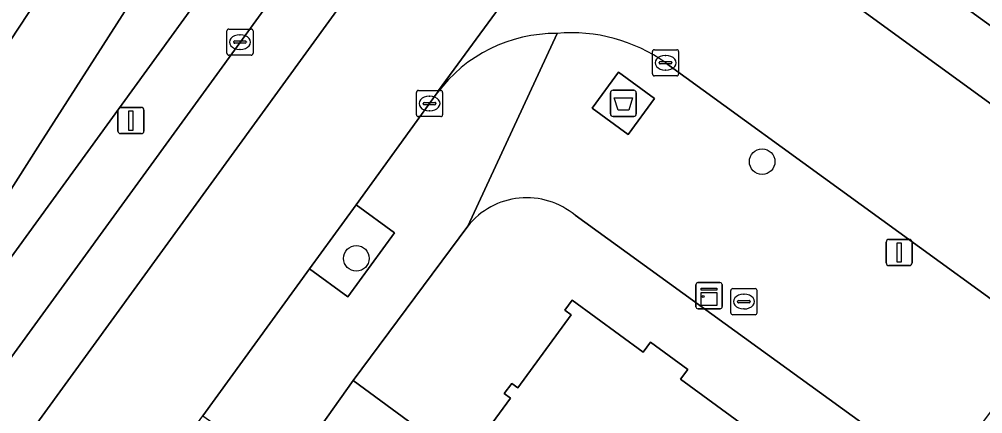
# Model space of a CAD drawing. Extents: x 160102 to 160934, y 382045 to 382923.
# Drawn here: x 160308.9 to 160345.72, y 382436.72 to 382451.79 of the extents above; entities that cross this region are included whole.
import ezdxf

# ---------------------------------------------------------------- set-up
doc = ezdxf.new("R2010")
doc.units = 0
for name, color, linetype in [('IMGEO_Afval_apart_plaats', 7, 'Continuous'), ('IMGEO_Boom', 7, 'Continuous'), ('IMGEO_Brandkraan', 7, 'Continuous'), ('IMGEO_Groenvoorziening', 7, 'Continuous'), ('IMGEO_Haag', 7, 'Continuous'), ('IMGEO_Kast', 7, 'Continuous'), ('IMGEO_Kolk', 7, 'Continuous'), ('IMGEO_Lichtmast', 7, 'Continuous'), ('IMGEO_Pand', 7, 'Continuous'), ('IMGEO_Parkeervlak_open', 7, 'Continuous'), ('IMGEO_Rijbaan_lokaal_gesloten', 7, 'Continuous'), ('IMGEO_Rijbaan_lokaal_open', 7, 'Continuous'), ('IMGEO_Voetpad_gesloten', 7, 'Continuous'), ('IMGEO_Voetpad_open', 7, 'Continuous')]:
    doc.layers.add(name, color=color, linetype=linetype)

msp = doc.modelspace()

# ---------------------------------------------------------------- linework, layer by layer
at = {"layer": 'IMGEO_Afval_apart_plaats'}
for p, q in [((160331.49, 382448.175), (160331.49, 382448.975)), ((160331.49, 382448.975), (160331.49, 382448.175)), ((160331.59, 382449.075), (160332.38, 382449.075)), ((160332.38, 382449.075), (160331.59, 382449.075)), ((160332.48, 382448.975), (160332.48, 382448.175)), ((160332.48, 382448.175), (160332.48, 382448.975)), ((160332.38, 382448.075), (160331.59, 382448.075)), ((160331.59, 382448.075), (160332.38, 382448.075))]:
    msp.add_line(p, q, dxfattribs=at)
msp.add_lwpolyline([(160331.633, 382448.789), (160332.337, 382448.789), (160332.188, 382448.319), (160331.782, 382448.319), (160331.633, 382448.789)], dxfattribs=at)
for centre, start, end in [((160331.59, 382448.975), 90, 180), ((160331.59, 382448.975), 90, 180), ((160332.38, 382448.975), 0, 90), ((160332.38, 382448.975), 360, 90), ((160331.59, 382448.175), 180, 270), ((160331.59, 382448.175), 180, 270), ((160332.38, 382448.175), 270, 0), ((160332.38, 382448.175), 270, 0)]:
    msp.add_arc(centre, 0.1, start, end, dxfattribs=at)
at = {"layer": 'IMGEO_Boom'}
for centre in [(160337.288, 382446.35), (160321.782, 382442.653)]:
    msp.add_circle(centre, 0.489, dxfattribs=at)
at = {"layer": 'IMGEO_Brandkraan'}
for p, q in [((160336.165, 382441.501), (160337.017, 382441.501)), ((160336.09, 382440.575), (160336.09, 382441.427)), ((160336.578, 382441.281), (160336.603, 382441.281)), ((160337.091, 382441.427), (160337.091, 382440.575)), ((160336.349, 382440.995), (160336.349, 382441.007)), ((160336.787, 382440.958), (160336.389, 382440.958)), ((160336.392, 382441.044), (160336.79, 382441.044)), ((160336.833, 382441.007), (160336.833, 382440.995)), ((160337.017, 382440.501), (160336.165, 382440.501)), ((160336.601, 382440.721), (160336.576, 382440.721))]:
    msp.add_line(p, q, dxfattribs=at)
for points in [[(160336.165, 382441.501), (160337.017, 382441.501)], [(160336.09, 382440.575), (160336.09, 382441.427)], [(160337.091, 382441.427), (160337.091, 382440.575)], [(160337.017, 382440.501), (160336.165, 382440.501)]]:
    msp.add_lwpolyline(points, dxfattribs=at)
for centre, radius, start, end in [((160336.167, 382441.425), 0.0765, 91.552, 178.448), ((160336.167, 382441.425), 0.0765, 91.552, 178.448), ((160337.015, 382441.425), 0.0765, 1.552, 88.448), ((160337.015, 382441.425), 0.0765, 1.552, 88.448), ((160336.389, 382441.004), 0.0403, 85.8775, 175.7526), ((160336.386, 382440.994), 0.0366, 178.938, 274.7102), ((160336.79, 382441.001), 0.043, 264.8664, 352.4533), ((160336.794, 382441.006), 0.0386, 1.7309, 96.639), ((160336.167, 382440.577), 0.0765, 181.552, 268.448), ((160336.167, 382440.577), 0.0765, 181.552, 268.448), ((160337.015, 382440.577), 0.0765, 271.552, 358.448), ((160337.015, 382440.577), 0.0765, 271.552, 358.448)]:
    msp.add_arc(centre, radius, start, end, dxfattribs=at)
for centre, major_axis, ratio, start_param, end_param in [((160336.577, 382441.001), (-0.387, 0.002), 0.722429, 4.712389, 7.853982), ((160336.602, 382441.001), (-0.39, 0.002), 0.717154, 1.570796, 4.712389)]:
    msp.add_ellipse(centre, major_axis=major_axis, ratio=ratio, start_param=start_param, end_param=end_param, dxfattribs=at)
at = {"layer": 'IMGEO_Groenvoorziening'}
for points in [[(160348.458, 382493.72), (160350.205, 382496.123), (160361.434, 382511.566), (160378.783, 382535.426), (160380.751, 382538.133), (160382.565, 382540.628), (160403.031, 382568.775), (160403.351, 382569.215), (160402.251, 382570.369), (160401.769, 382569.723), (160399.985, 382567.333), (160395.724, 382561.753), (160386.921, 382550.786), (160384.016, 382546.8), (160354.986, 382506.975), (160353.792, 382505.333), (160350.149, 382500), (160307.841, 382441.68), (160294.004, 382421.442), (160295.236, 382420.526)], [(160319.987, 382442.247), (160321.456, 382441.178), (160323.241, 382443.632), (160321.768, 382444.703)]]:
    msp.add_lwpolyline(points, close=True, dxfattribs=at)
msp.add_lwpolyline([(160326.042, 382443.886), (160321.653, 382437.992), (160325.889, 382434.874), (160327.67, 382437.308), (160327.431, 382437.483), (160327.719, 382437.877), (160327.954, 382437.705), (160329.995, 382440.493), (160329.751, 382440.671), (160330.034, 382441.058), (160332.743, 382439.075), (160333.021, 382439.455), (160334.448, 382438.411), (160334.173, 382438.035), (160338.483, 382434.88), (160334.541, 382429.494), (160336.63, 382428.051), (160336.971, 382427.863), (160342.342, 382435.462), (160330.141, 382444.298)], dxfattribs=at)
msp.add_arc((160328.292, 382442.1), 2.872, 49.9253, 141.554, dxfattribs=at)
at = {"layer": 'IMGEO_Haag'}
msp.add_lwpolyline([(160348.458, 382493.72), (160350.205, 382496.123), (160361.434, 382511.566), (160378.783, 382535.426), (160380.751, 382538.133), (160382.565, 382540.628), (160403.031, 382568.775), (160403.351, 382569.215), (160402.251, 382570.369), (160401.769, 382569.723), (160399.985, 382567.333), (160395.724, 382561.753), (160386.921, 382550.786), (160384.016, 382546.8), (160354.986, 382506.975), (160353.792, 382505.333), (160350.149, 382500), (160307.841, 382441.68), (160294.004, 382421.442), (160295.236, 382420.526)], close=True, dxfattribs=at)
at = {"layer": 'IMGEO_Kast'}
for p, q in [((160334.758, 382440.803), (160334.758, 382441.644)), ((160334.758, 382441.644), (160334.758, 382440.803)), ((160334.833, 382441.728), (160335.674, 382441.728)), ((160335.674, 382441.728), (160334.833, 382441.728)), ((160335.758, 382441.653), (160335.758, 382440.812)), ((160335.758, 382440.812), (160335.758, 382441.653)), ((160335.683, 382440.728), (160334.842, 382440.728)), ((160334.842, 382440.728), (160335.683, 382440.728))]:
    msp.add_line(p, q, dxfattribs=at)
for points in [[(160334.953, 382441.518), (160335.553, 382441.518), (160335.553, 382441.433), (160334.953, 382441.433), (160334.953, 382441.518)], [(160334.953, 382441.343), (160335.553, 382441.343), (160335.553, 382440.854), (160334.953, 382440.854), (160334.953, 382441.343)]]:
    msp.add_lwpolyline(points, dxfattribs=at)
msp.add_circle((160335.037, 382441.192), 0.0377, dxfattribs=at)
for centre, start, end in [((160334.836, 382441.65), 92.4484, 184.2845), ((160334.836, 382441.65), 92.4484, 184.2845), ((160335.68, 382441.65), 2.4484, 94.2845), ((160335.68, 382441.65), 2.4484, 94.2845), ((160334.836, 382440.806), 182.4484, 274.2845), ((160334.836, 382440.806), 182.4484, 274.2845), ((160335.68, 382440.806), 272.4484, 4.2845), ((160335.68, 382440.806), 272.4484, 4.2845)]:
    msp.add_arc(centre, 0.0779, start, end, dxfattribs=at)
at = {"layer": 'IMGEO_Kolk'}
for p, q in [((160316.909, 382451.417), (160317.761, 382451.417)), ((160316.834, 382450.491), (160316.834, 382451.343)), ((160317.322, 382451.197), (160317.347, 382451.197)), ((160317.835, 382451.343), (160317.835, 382450.491)), ((160317.093, 382450.911), (160317.093, 382450.923)), ((160317.531, 382450.874), (160317.133, 382450.874)), ((160317.136, 382450.96), (160317.534, 382450.96)), ((160317.577, 382450.923), (160317.577, 382450.911)), ((160317.761, 382450.417), (160316.909, 382450.417)), ((160317.345, 382450.637), (160317.32, 382450.637)), ((160333.096, 382449.701), (160333.096, 382450.553)), ((160333.171, 382450.627), (160334.023, 382450.627)), ((160333.584, 382450.407), (160333.609, 382450.407)), ((160334.097, 382450.553), (160334.097, 382449.701)), ((160333.355, 382450.121), (160333.355, 382450.133)), ((160333.793, 382450.084), (160333.395, 382450.084)), ((160333.398, 382450.17), (160333.796, 382450.17)), ((160333.839, 382450.133), (160333.839, 382450.121)), ((160334.023, 382449.627), (160333.171, 382449.627)), ((160333.607, 382449.847), (160333.582, 382449.847)), ((160324.076, 382448.143), (160324.076, 382448.995)), ((160324.151, 382449.069), (160325.003, 382449.069)), ((160324.564, 382448.849), (160324.589, 382448.849)), ((160325.077, 382448.995), (160325.077, 382448.143)), ((160324.335, 382448.563), (160324.335, 382448.575)), ((160324.773, 382448.526), (160324.375, 382448.526)), ((160324.378, 382448.612), (160324.776, 382448.612)), ((160324.819, 382448.575), (160324.819, 382448.563)), ((160324.587, 382448.289), (160324.562, 382448.289)), ((160325.003, 382448.069), (160324.151, 382448.069))]:
    msp.add_line(p, q, dxfattribs=at)
for points in [[(160316.909, 382451.417), (160317.761, 382451.417)], [(160316.834, 382450.491), (160316.834, 382451.343)], [(160317.835, 382451.343), (160317.835, 382450.491)], [(160317.761, 382450.417), (160316.909, 382450.417)], [(160333.096, 382449.701), (160333.096, 382450.553)], [(160333.171, 382450.627), (160334.023, 382450.627)], [(160334.097, 382450.553), (160334.097, 382449.701)], [(160334.023, 382449.627), (160333.171, 382449.627)], [(160324.076, 382448.143), (160324.076, 382448.995)], [(160324.151, 382449.069), (160325.003, 382449.069)], [(160325.077, 382448.995), (160325.077, 382448.143)], [(160325.003, 382448.069), (160324.151, 382448.069)]]:
    msp.add_lwpolyline(points, dxfattribs=at)
for centre, radius, start, end in [((160316.911, 382451.341), 0.0765, 91.552, 178.448), ((160316.911, 382451.341), 0.0765, 91.552, 178.448), ((160317.759, 382451.341), 0.0765, 1.552, 88.448), ((160317.759, 382451.341), 0.0765, 1.552, 88.448), ((160317.133, 382450.92), 0.0403, 85.8775, 175.7526), ((160317.13, 382450.91), 0.0366, 178.938, 274.7102), ((160317.534, 382450.917), 0.043, 264.8664, 352.4533), ((160317.538, 382450.922), 0.0386, 1.7309, 96.639), ((160316.911, 382450.493), 0.0765, 181.552, 268.448), ((160316.911, 382450.493), 0.0765, 181.552, 268.448), ((160317.759, 382450.493), 0.0765, 271.552, 358.448), ((160317.759, 382450.493), 0.0765, 271.552, 358.448), ((160333.173, 382450.551), 0.0765, 91.552, 178.448), ((160333.173, 382450.551), 0.0765, 91.552, 178.448), ((160334.021, 382450.551), 0.0765, 1.552, 88.448), ((160334.021, 382450.551), 0.0765, 1.552, 88.448), ((160333.395, 382450.13), 0.0403, 85.8775, 175.7526), ((160333.392, 382450.12), 0.0366, 178.938, 274.7102), ((160333.796, 382450.127), 0.043, 264.8664, 352.4533), ((160333.8, 382450.132), 0.0386, 1.7309, 96.639), ((160333.173, 382449.703), 0.0765, 181.552, 268.448), ((160333.173, 382449.703), 0.0765, 181.552, 268.448), ((160334.021, 382449.703), 0.0765, 271.552, 358.448), ((160334.021, 382449.703), 0.0765, 271.552, 358.448), ((160324.153, 382448.993), 0.0765, 91.552, 178.448), ((160324.153, 382448.993), 0.0765, 91.552, 178.448), ((160325.001, 382448.993), 0.0765, 1.552, 88.448), ((160325.001, 382448.993), 0.0765, 1.552, 88.448), ((160324.375, 382448.572), 0.0403, 85.8775, 175.7526), ((160324.372, 382448.562), 0.0366, 178.938, 274.7102), ((160324.776, 382448.569), 0.043, 264.8664, 352.4533), ((160324.78, 382448.574), 0.0386, 1.7309, 96.639), ((160324.153, 382448.145), 0.0765, 181.552, 268.448), ((160324.153, 382448.145), 0.0765, 181.552, 268.448), ((160325.001, 382448.145), 0.0765, 271.552, 358.448), ((160325.001, 382448.145), 0.0765, 271.552, 358.448)]:
    msp.add_arc(centre, radius, start, end, dxfattribs=at)
for centre, major_axis, ratio, start_param, end_param in [((160317.321, 382450.917), (-0.387, 0.002), 0.722429, 4.712389, 7.853982), ((160317.346, 382450.917), (-0.39, 0.002), 0.717154, 1.570796, 4.712389), ((160333.583, 382450.127), (-0.387, 0.002), 0.722429, 4.712389, 7.853982), ((160333.608, 382450.127), (-0.39, 0.002), 0.717154, 1.570796, 4.712389), ((160324.563, 382448.569), (-0.387, 0.002), 0.722429, 4.712389, 7.853982), ((160324.588, 382448.569), (-0.39, 0.002), 0.717154, 1.570796, 4.712389)]:
    msp.add_ellipse(centre, major_axis=major_axis, ratio=ratio, start_param=start_param, end_param=end_param, dxfattribs=at)
at = {"layer": 'IMGEO_Lichtmast'}
for p, q in [((160312.672, 382447.52), (160312.672, 382448.32)), ((160312.672, 382448.32), (160312.672, 382447.52)), ((160312.772, 382448.42), (160313.562, 382448.42)), ((160313.562, 382448.42), (160312.772, 382448.42)), ((160313.662, 382448.32), (160313.662, 382447.52)), ((160313.662, 382447.52), (160313.662, 382448.32)), ((160313.562, 382447.42), (160312.772, 382447.42)), ((160312.772, 382447.42), (160313.562, 382447.42)), ((160342.127, 382443.377), (160342.917, 382443.377)), ((160342.917, 382443.377), (160342.127, 382443.377)), ((160342.027, 382442.477), (160342.027, 382443.277)), ((160342.027, 382443.277), (160342.027, 382442.477)), ((160343.017, 382443.277), (160343.017, 382442.477)), ((160343.017, 382442.477), (160343.017, 382443.277)), ((160342.917, 382442.377), (160342.127, 382442.377)), ((160342.127, 382442.377), (160342.917, 382442.377))]:
    msp.add_line(p, q, dxfattribs=at)
for points in [[(160313.092, 382448.295), (160313.242, 382448.295), (160313.242, 382447.545), (160313.092, 382447.545), (160313.092, 382448.295)], [(160342.447, 382443.252), (160342.597, 382443.252), (160342.597, 382442.502), (160342.447, 382442.502), (160342.447, 382443.252)]]:
    msp.add_lwpolyline(points, dxfattribs=at)
for centre, start, end in [((160312.772, 382448.32), 90, 180), ((160312.772, 382448.32), 90, 180), ((160313.562, 382448.32), 0, 90), ((160313.562, 382448.32), 360, 90), ((160312.772, 382447.52), 180, 270), ((160312.772, 382447.52), 180, 270), ((160313.562, 382447.52), 270, 0), ((160313.562, 382447.52), 270, 0), ((160342.127, 382443.277), 90, 180), ((160342.127, 382443.277), 90, 180), ((160342.917, 382443.277), 0, 90), ((160342.917, 382443.277), 360, 90), ((160342.127, 382442.477), 180, 270), ((160342.127, 382442.477), 180, 270), ((160342.917, 382442.477), 270, 0), ((160342.917, 382442.477), 270, 0)]:
    msp.add_arc(centre, 0.1, start, end, dxfattribs=at)
at = {"layer": 'IMGEO_Pand'}
for points in [[(160359.273, 382463.536), (160351.087, 382469.484), (160348.902, 382466.477), (160348.607, 382466.508), (160348.313, 382466.104), (160348.514, 382465.958), (160346.611, 382463.339), (160345.039, 382461.175), (160343.389, 382458.905), (160343.202, 382459.041), (160342.93, 382458.666), (160343.032, 382458.437), (160341.015, 382455.663), (160340.819, 382455.805), (160340.556, 382455.444), (160343.15, 382453.56), (160342.917, 382453.24), (160344.401, 382452.162), (160344.664, 382452.524), (160348.989, 382449.382), (160352.927, 382454.801), (160355.26, 382458.013)], [(160338.483, 382434.88), (160334.173, 382438.035), (160334.448, 382438.411), (160333.021, 382439.455), (160332.743, 382439.075), (160330.034, 382441.058), (160329.751, 382440.671), (160329.995, 382440.493), (160327.954, 382437.705), (160327.719, 382437.877), (160327.431, 382437.483), (160327.67, 382437.308), (160325.889, 382434.874), (160324.377, 382432.807), (160322.493, 382430.232), (160322.243, 382430.415), (160321.957, 382430.023), (160322.237, 382429.818), (160320.041, 382426.817), (160328.208, 382420.84), (160332.174, 382426.259), (160334.541, 382429.494)]]:
    msp.add_lwpolyline(points, close=True, dxfattribs=at)
at = {"layer": 'IMGEO_Parkeervlak_open'}
msp.add_lwpolyline([(160294.103, 382415.076), (160350.285, 382492.403), (160348.458, 382493.72), (160295.236, 382420.526), (160294.487, 382419.495)], dxfattribs=at)
at = {"layer": 'IMGEO_Rijbaan_lokaal_gesloten'}
for points in [[(160417.871, 382596.453), (160400.607, 382574.392), (160381.863, 382549.702), (160349.295, 382505.089), (160332.581, 382482.04), (160323.13, 382467.898), (160316.257, 382457.272), (160313.151, 382452.427), (160309.697, 382447.037), (160301.652, 382434.38), (160279.56, 382400.188)], [(160279.56, 382400.188), (160301.652, 382434.38), (160309.697, 382447.037), (160313.151, 382452.427), (160316.257, 382457.272), (160323.13, 382467.898), (160332.581, 382482.04), (160349.295, 382505.089), (160381.863, 382549.702), (160400.607, 382574.392), (160417.871, 382596.453)], [(160283.59, 382406.211), (160294.004, 382421.442), (160307.841, 382441.68), (160350.149, 382500), (160353.792, 382505.333), (160354.986, 382506.975), (160384.016, 382546.8), (160386.921, 382550.786), (160395.724, 382561.753), (160399.985, 382567.333), (160401.769, 382569.723), (160402.251, 382570.369), (160412.877, 382584.606)], [(160359.615, 382526.075), (160333.573, 382489.91), (160332.152, 382487.058), (160327.672, 382480.181), (160324.748, 382475.739), (160321.808, 382471.193), (160319.073, 382466.967), (160314.513, 382460.053), (160312.102, 382456.275), (160311.752, 382455.817), (160308.824, 382451.376), (160306.716, 382448.165), (160304.519, 382444.85), (160302.353, 382441.473), (160300.208, 382438.188), (160298.071, 382434.902), (160295.936, 382431.648), (160293.76, 382428.341), (160291.614, 382425.014), (160289.488, 382421.75), (160287.326, 382418.47), (160280.935, 382408.595), (160276.738, 382402.368)]]:
    msp.add_lwpolyline(points, dxfattribs=at)
msp.add_lwpolyline([(160295.936, 382431.648), (160298.071, 382434.902), (160300.208, 382438.188), (160302.353, 382441.473), (160304.519, 382444.85), (160306.716, 382448.165), (160308.824, 382451.376), (160311.752, 382455.817), (160311.235, 382455.381), (160308.37, 382452.675), (160305.278, 382449.878), (160303.7, 382448.741), (160274.009, 382404.475), (160276.738, 382402.368), (160280.935, 382408.595), (160287.326, 382418.47), (160289.488, 382421.75), (160291.614, 382425.014), (160293.76, 382428.341)], close=True, dxfattribs=at)
at = {"layer": 'IMGEO_Rijbaan_lokaal_open'}
for points in [[(160353.587, 382490.022), (160350.285, 382492.403), (160294.103, 382415.076), (160282.644, 382399.239), (160286.754, 382396.408), (160289.282, 382399.909), (160291.056, 382402.365), (160297.372, 382411.107), (160299.14, 382413.539), (160304.095, 382420.356), (160305.885, 382422.819), (160309.224, 382427.412), (160310.991, 382429.844), (160314.157, 382434.207), (160315.915, 382436.632), (160319.987, 382442.247), (160321.768, 382444.703), (160324.87, 382448.973), (160324.923, 382449.066), (160334.935, 382462.721)], [(160334.935, 382462.721), (160324.923, 382449.066), (160324.87, 382448.973)], [(160357.942, 382439.895), (160337.07, 382455.076), (160336.283, 382455.687)], [(160333.601, 382450.126), (160348.555, 382439.273), (160380.766, 382415.895)]]:
    msp.add_lwpolyline(points, dxfattribs=at)
for centre, radius, start, end in [((160329.4, 382445.599), 5.648, 89.4687, 143.3208), ((160330.012, 382445.081), 6.192, 54.5731, 95.188)]:
    msp.add_arc(centre, radius, start, end, dxfattribs=at)
at = {"layer": 'IMGEO_Voetpad_gesloten'}
msp.add_lwpolyline([(160331.803, 382449.763), (160330.797, 382448.392), (160332.168, 382447.386), (160333.174, 382448.757)], close=True, dxfattribs=at)
at = {"layer": 'IMGEO_Voetpad_open'}
for points in [[(160336.283, 382455.687), (160337.07, 382455.076), (160357.942, 382439.895), (160359.103, 382441.461), (160352.064, 382446.689), (160351.883, 382446.823), (160350.607, 382447.664), (160349.132, 382448.638)], [(160348.989, 382449.382), (160344.664, 382452.524)], [(160320.164, 382435.884), (160321.653, 382437.992), (160326.042, 382443.886), (160329.452, 382451.247)], [(160329.452, 382451.247), (160326.042, 382443.886)], [(160380.766, 382415.895), (160348.555, 382439.273), (160333.601, 382450.126)], [(160324.87, 382448.973), (160321.768, 382444.703), (160323.241, 382443.632), (160321.456, 382441.178), (160319.987, 382442.247), (160315.915, 382436.632), (160317.362, 382435.613), (160315.637, 382433.164), (160314.157, 382434.207), (160310.991, 382429.844), (160312.472, 382428.749), (160310.684, 382426.332), (160309.224, 382427.412), (160305.885, 382422.819), (160307.365, 382421.721), (160305.552, 382419.276), (160304.095, 382420.356), (160299.14, 382413.539), (160300.597, 382412.502), (160298.853, 382410.053), (160297.372, 382411.107), (160291.056, 382402.365)], [(160330.141, 382444.298), (160342.342, 382435.462), (160344.086, 382434.199), (160346.323, 382437.183), (160355.13, 382430.78), (160357.258, 382429.311), (160369.038, 382420.633), (160369.144, 382420.555), (160370.988, 382419.193), (160371.177, 382419.054), (160378.769, 382413.727)]]:
    msp.add_lwpolyline(points, dxfattribs=at)
for points in [[(160330.797, 382448.392), (160331.803, 382449.763), (160333.174, 382448.757), (160332.168, 382447.386)], [(160320.164, 382435.884), (160324.377, 382432.807), (160325.889, 382434.874), (160321.653, 382437.992)]]:
    msp.add_lwpolyline(points, close=True, dxfattribs=at)
for centre, radius, start, end in [((160329.4, 382445.599), 5.648, 89.4687, 143.3208), ((160330.012, 382445.081), 6.192, 54.5731, 95.188), ((160328.292, 382442.1), 2.872, 49.9253, 141.554)]:
    msp.add_arc(centre, radius, start, end, dxfattribs=at)

doc.saveas('drawing.dxf')
